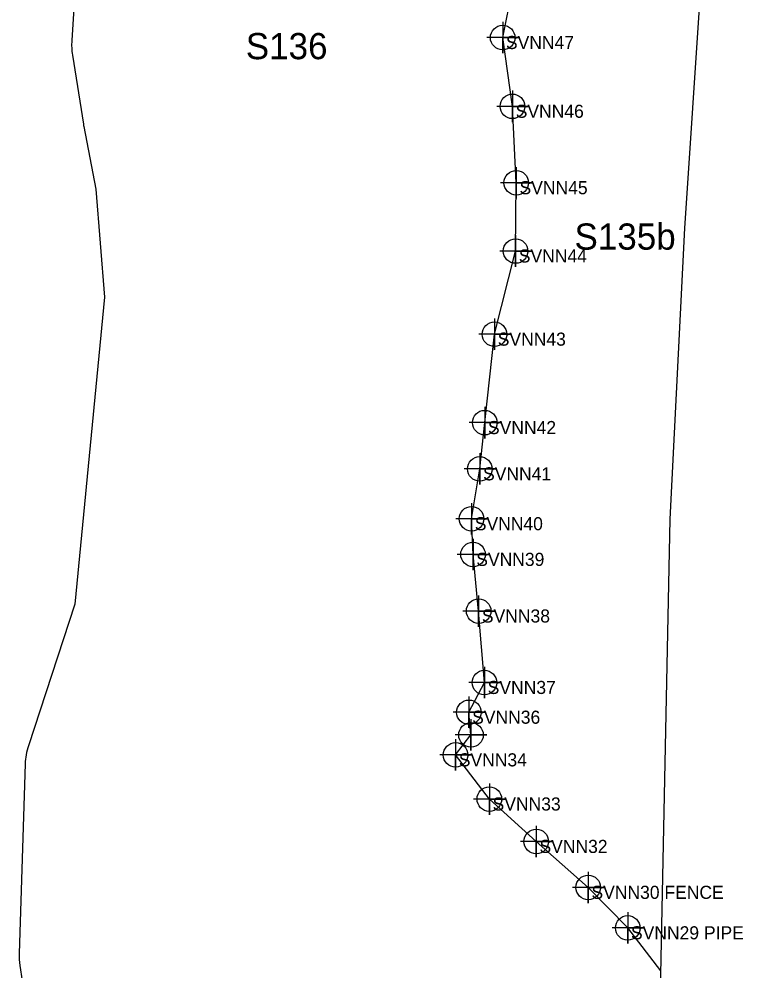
# Model space of a CAD drawing. Extents: x 1253697 to 1278588, y 912189 to 981699.
# Drawn here: x 1269406 to 1269963, y 973005 to 973732 of the extents above; entities that cross this region are included whole.
import ezdxf

# ---------------------------------------------------------------- set-up
doc = ezdxf.new("R2010")
doc.units = 0
for name, color, linetype in [('Default', 7, 'Continuous'), ('Exist Hydro Jurisdictional Stream or Body of Water Mitigable', 7, 'Continuous'), ('Exist Hydro Jurisdictional Stream or Body of Water Mitigable Cogo Comment', 7, 'Continuous'), ('Exist Hydro Jurisdictional Stream or Body of Water Mitigable Cogo Number', 7, 'Continuous'), ('Exist Hydro Jurisdictional Stream or Body of Water Mitigable Cogo Point CELL', 7, 'Continuous'), ('Exist Hydro Jurisdictional Stream or Body of Water NonMitigable Cogo Number', 7, 'Continuous')]:
    doc.layers.add(name, color=color, linetype=linetype)

msp = doc.modelspace()

# ---------------------------------------------------------------- linework, layer by layer
at = {"layer": 'Default'}
for p, q in [((1269450.04, 973773.13), (1269446.27, 973716.02)), ((1269450.04, 973773.13), (1269446.27, 973716.02)), ((1269446.77, 973704.92), (1269455.14, 973652.05)), ((1269446.77, 973704.92), (1269455.14, 973652.05)), ((1269410.66, 973163.45), (1269405.98, 973018.7)), ((1269410.66, 973163.45), (1269405.98, 973018.7))]:
    msp.add_line(p, q, dxfattribs=at)
for points in [[(1269894.86, 972928.4), (1269903.6, 973350.54), (1269914.79, 973572.71), (1269926.98, 973756.47), (1269940.27, 973907.97), (1269962.97, 974047.07)], [(1269894.86, 972928.4), (1269903.6, 973350.54), (1269914.79, 973572.71), (1269926.98, 973756.47), (1269940.27, 973907.97), (1269962.97, 974047.07)], [(1269455.45, 973650.29), (1269464.76, 973602.54), (1269471.2, 973520.09), (1269448.64, 973285.63), (1269413.12, 973177.43)], [(1269455.45, 973650.29), (1269464.76, 973602.54), (1269471.2, 973520.09), (1269448.64, 973285.63), (1269413.12, 973177.43)], [(1269406.54, 973009.49), (1269411.95, 972974.28), (1269410.22, 972959.62)], [(1269406.54, 973009.49), (1269411.95, 972974.28), (1269410.22, 972959.62)]]:
    msp.add_lwpolyline(points, dxfattribs=at)
for centre, start, end in [((1269496.16, 973712.73), 176.22317, 188.98751), ((1269496.16, 973712.73), 176.22317, 188.98751), ((1269504.52, 973659.86), 188.98751, 191.04231), ((1269504.52, 973659.86), 188.98751, 191.04231), ((1269460.63, 973161.84), 161.82954, 178.15017), ((1269460.63, 973161.84), 161.82954, 178.15017), ((1269455.96, 973017.09), 178.15017, 188.74684), ((1269455.96, 973017.09), 178.15017, 188.74684)]:
    msp.add_arc(centre, 50, start, end, dxfattribs=at)
at = {"layer": 'Exist Hydro Jurisdictional Stream or Body of Water Mitigable'}
msp.add_lwpolyline([(1269896.46, 973005.52), (1269871.08, 973038.25), (1269840.88, 973069.18), (1269801.17, 973104.24), (1269765.34, 973136.66), (1269739.51, 973170.36), (1269751.31, 973185.62), (1269749.72, 973202.93), (1269761.59, 973225.65), (1269757.17, 973280.24), (1269752.87, 973323.48), (1269751.73, 973350.71), (1269758.05, 973388.8), (1269761.81, 973424.15), (1269769.27, 973491.68), (1269785.38, 973555.22), (1269785.91, 973607.34), (1269782.99, 973665.73), (1269775.54, 973718.23), (1269783.05, 973755.22)], dxfattribs=at)
at = {"layer": 'Exist Hydro Jurisdictional Stream or Body of Water Mitigable Cogo Point CELL'}
for points in [[(1269775.54, 973730.23), (1269775.54, 973706.23), (1269775.54, 973718.23), (1269787.54, 973718.23), (1269763.54, 973718.23)], [(1269782.99, 973677.73), (1269782.99, 973653.73), (1269782.99, 973665.73), (1269794.99, 973665.73), (1269770.99, 973665.73)], [(1269785.91, 973619.34), (1269785.91, 973595.34), (1269785.91, 973607.34), (1269797.91, 973607.34), (1269773.91, 973607.34)], [(1269785.38, 973567.22), (1269785.38, 973543.22), (1269785.38, 973555.22), (1269797.38, 973555.22), (1269773.38, 973555.22)], [(1269769.27, 973503.68), (1269769.27, 973479.68), (1269769.27, 973491.68), (1269781.27, 973491.68), (1269757.27, 973491.68)], [(1269761.81, 973436.15), (1269761.81, 973412.15), (1269761.81, 973424.15), (1269773.81, 973424.15), (1269749.81, 973424.15)], [(1269758.05, 973400.8), (1269758.05, 973376.8), (1269758.05, 973388.8), (1269770.05, 973388.8), (1269746.05, 973388.8)], [(1269751.73, 973362.71), (1269751.73, 973338.71), (1269751.73, 973350.71), (1269763.73, 973350.71), (1269739.73, 973350.71)], [(1269752.87, 973335.48), (1269752.87, 973311.48), (1269752.87, 973323.48), (1269764.87, 973323.48), (1269740.87, 973323.48)], [(1269757.17, 973292.24), (1269757.17, 973268.24), (1269757.17, 973280.24), (1269769.17, 973280.24), (1269745.17, 973280.24)], [(1269761.59, 973237.65), (1269761.59, 973213.65), (1269761.59, 973225.65), (1269773.59, 973225.65), (1269749.59, 973225.65)], [(1269749.72, 973214.93), (1269749.72, 973190.93), (1269749.72, 973202.93), (1269761.72, 973202.93), (1269737.72, 973202.93)], [(1269751.31, 973197.62), (1269751.31, 973173.62), (1269751.31, 973185.62), (1269763.31, 973185.62), (1269739.31, 973185.62)], [(1269739.51, 973182.36), (1269739.51, 973158.36), (1269739.51, 973170.36), (1269751.51, 973170.36), (1269727.51, 973170.36)], [(1269765.34, 973148.66), (1269765.34, 973124.66), (1269765.34, 973136.66), (1269777.34, 973136.66), (1269753.34, 973136.66)], [(1269801.17, 973116.24), (1269801.17, 973092.24), (1269801.17, 973104.24), (1269813.17, 973104.24), (1269789.17, 973104.24)], [(1269840.88, 973081.18), (1269840.88, 973057.18), (1269840.88, 973069.18), (1269852.88, 973069.18), (1269828.88, 973069.18)], [(1269871.08, 973050.25), (1269871.08, 973026.25), (1269871.08, 973038.25), (1269883.08, 973038.25), (1269859.08, 973038.25)]]:
    msp.add_lwpolyline(points, dxfattribs=at)
for centre in [(1269775.54, 973718.23), (1269782.99, 973665.73), (1269785.91, 973607.34), (1269785.38, 973555.22), (1269769.27, 973491.68), (1269761.81, 973424.15), (1269758.05, 973388.8), (1269751.73, 973350.71), (1269752.87, 973323.48), (1269757.17, 973280.24), (1269761.59, 973225.65), (1269749.72, 973202.93), (1269751.31, 973185.62), (1269739.51, 973170.36), (1269765.34, 973136.66), (1269801.17, 973104.24), (1269840.88, 973069.18), (1269871.08, 973038.25)]:
    msp.add_circle(centre, 9.38, dxfattribs=at)

# ---------------------------------------------------------------- texts
at = {"layer": 'Exist Hydro Jurisdictional Stream or Body of Water Mitigable Cogo Comment'}
for s, p in [('SVNN47', (1269778.04, 973709.48)), ('SVNN46', (1269785.49, 973656.98)), ('SVNN45', (1269788.41, 973598.59)), ('SVNN44', (1269787.88, 973546.47)), ('SVNN43', (1269771.77, 973482.93)), ('SVNN42', (1269764.31, 973415.4)), ('SVNN41', (1269760.55, 973380.05)), ('SVNN40', (1269754.23, 973341.96)), ('SVNN39', (1269755.37, 973314.73)), ('SVNN38', (1269759.67, 973271.49)), ('SVNN37', (1269764.09, 973216.9)), ('SVNN36', (1269752.22, 973194.18)), ('SVNN34', (1269742.01, 973161.61)), ('SVNN33', (1269767.84, 973127.91)), ('SVNN32', (1269803.67, 973095.49)), ('SVNN30 FENCE', (1269843.38, 973060.43)), ('SVNN29 PIPE', (1269873.58, 973029.5))]:
    msp.add_text(s, height=10, dxfattribs=at).set_placement(p)
at = {"layer": 'Exist Hydro Jurisdictional Stream or Body of Water Mitigable Cogo Number'}
msp.add_text('S135b', height=20, dxfattribs=at).set_placement((1269830.4, 973556.27))
at = {"layer": 'Exist Hydro Jurisdictional Stream or Body of Water NonMitigable Cogo Number'}
msp.add_text('S136', height=20, dxfattribs=at).set_placement((1269579.22, 973701.73))

doc.saveas('drawing.dxf')
